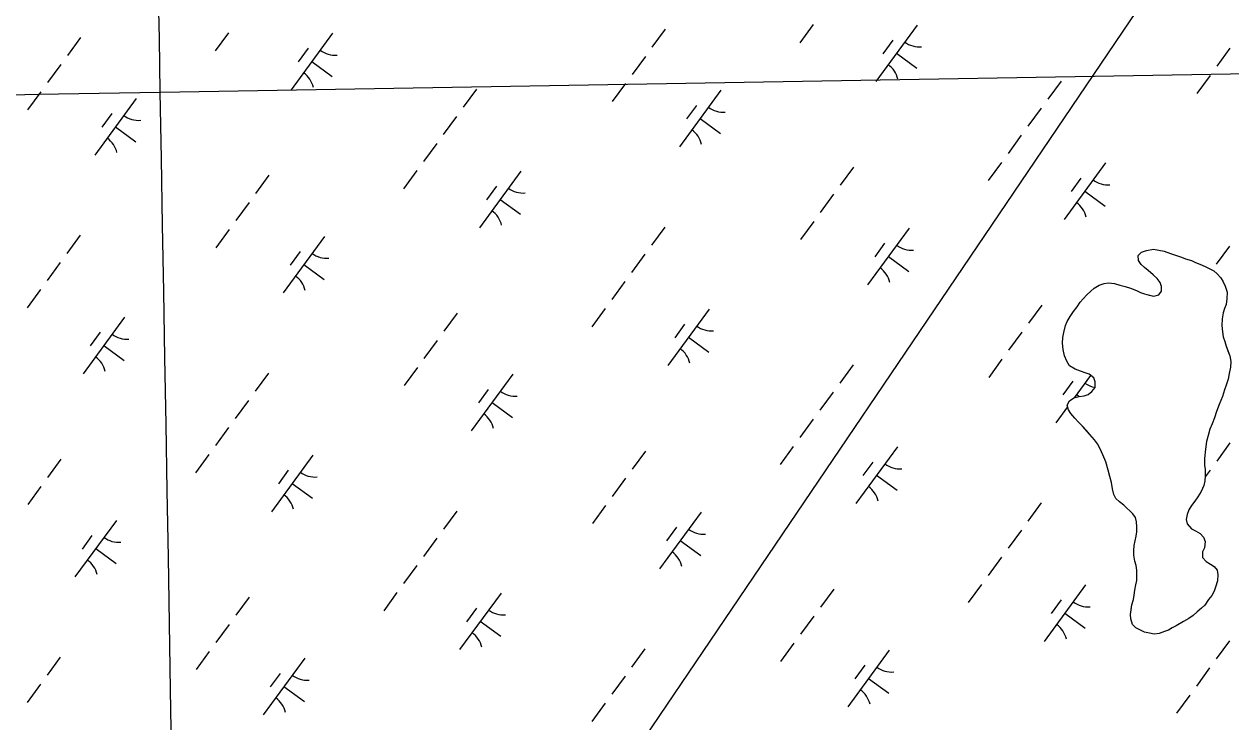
# Model space of a CAD drawing. Extents: x 3905714 to 3926767, y 183354 to 205755.
# Drawn here: x 3914682 to 3915542, y 192939 to 193436 of the extents above; entities that cross this region are included whole.
import ezdxf

# ---------------------------------------------------------------- set-up
doc = ezdxf.new("R2010")
doc.units = 0
for name, color, linetype in [('V-GRID-MAJR', 7, 'Continuous'), ('V-TOPO-SHOR', 7, 'Continuous'), ('V-UTIL-LINE', 7, 'Continuous'), ('V-WETL-SWMP', 7, 'Continuous')]:
    doc.layers.add(name, color=color, linetype=linetype)

msp = doc.modelspace()

# ---------------------------------------------------------------- linework, layer by layer
at = {"layer": 'V-GRID-MAJR'}
for points in [[(3914930.18, 184667.84), (3914884.14, 187327.39), (3914779.24, 193387.51), (3914694.62, 198275.87)], [(3911066.23, 193323.42), (3914779.24, 193387.51), (3920105.98, 193480.1), (3922587.21, 193523.5)]]:
    msp.add_spline(points, degree=3, dxfattribs=at)
at = {"layer": 'V-TOPO-SHOR'}
for points in [[(3915465.95, 193093.08), (3915462.83, 193095.44), (3915460.23, 193097.81), (3915458.94, 193100.69), (3915457.92, 193104.87), (3915457.17, 193109.32), (3915456.15, 193113.5), (3915454.87, 193118.21), (3915453.07, 193123.97), (3915451.01, 193128.94), (3915449.21, 193133.39), (3915447.14, 193136.8), (3915445.07, 193139.69), (3915441.69, 193143.62), (3915439.1, 193146.51), (3915436.5, 193149.4), (3915433.65, 193152.29), (3915431.06, 193155.18), (3915428.2, 193158.59), (3915426.65, 193161.21), (3915425.62, 193164.35), (3915427.21, 193167.47), (3915430.35, 193169.55), (3915434.28, 193170.57), (3915437.68, 193171.07), (3915440.56, 193172.1), (3915443.18, 193174.17), (3915445.55, 193177.03), (3915445.57, 193180.95), (3915444.54, 193183.83), (3915441.42, 193186.46), (3915438.56, 193187.52), (3915435.17, 193188.58), (3915431.26, 193190.17), (3915427.35, 193192.55), (3915425.28, 193195.69), (3915423.74, 193199.62), (3915422.72, 193204.06), (3915422.22, 193208.51), (3915422.51, 193212.68), (3915423.32, 193216.34), (3915424.39, 193221.29), (3915425.71, 193224.16), (3915427.82, 193227.54), (3915430.19, 193231.18), (3915432.82, 193234.56), (3915434.93, 193237.95), (3915437.04, 193240.28), (3915439.67, 193243.14), (3915442.55, 193245.74), (3915444.92, 193247.81), (3915448.32, 193249.88), (3915451.99, 193251.17), (3915455.12, 193251.67), (3915459.3, 193251.12), (3915463.21, 193250.05), (3915466.86, 193248.99), (3915470.77, 193247.92), (3915474.94, 193246.07), (3915477.81, 193244.75), (3915480.67, 193243.69), (3915484.06, 193242.88), (3915487.46, 193242.08), (3915490.85, 193243.1), (3915492.96, 193245.7), (3915492.98, 193249.1), (3915491.95, 193251.98), (3915489.88, 193254.6), (3915487.02, 193257.23), (3915483.38, 193260.39), (3915480.78, 193262.49), (3915478.45, 193264.59), (3915476.37, 193267.48), (3915476.13, 193271.13), (3915478.5, 193273.47), (3915482.16, 193274.76), (3915487.13, 193275.51), (3915491.04, 193274.96), (3915494.69, 193274.16), (3915499.38, 193272.57), (3915502.25, 193271.5), (3915507.21, 193269.91), (3915510.07, 193268.85), (3915514.24, 193267.52), (3915517.11, 193266.19), (3915520.23, 193264.87), (3915523.88, 193263.28), (3915526.75, 193261.96), (3915530.13, 193260.11), (3915532.47, 193258.01), (3915535.06, 193255.12), (3915536.88, 193252.24), (3915538.16, 193249.35), (3915539.71, 193244.91), (3915539.42, 193240.21), (3915538.87, 193236.29), (3915537.81, 193233.43), (3915536.75, 193230.3), (3915536.2, 193225.86), (3915535.91, 193221.16), (3915536.41, 193216.72)], [(3915536.41, 193216.72), (3915536.91, 193213.06), (3915537.93, 193209.92), (3915538.96, 193206.52), (3915540.24, 193203.12), (3915541.53, 193199.71), (3915542.29, 193195.53), (3915542, 193191.61), (3915541.19, 193186.92), (3915540.39, 193183), (3915539.05, 193178.57), (3915537.73, 193175.45), (3915536.4, 193170.49), (3915534.01, 193165.02), (3915532.15, 193159.81), (3915530.56, 193155.38), (3915528.97, 193151.21), (3915527.38, 193147.3), (3915526.05, 193142.87), (3915524.98, 193138.43), (3915524.16, 193132.95), (3915523.6, 193126.43), (3915523.57, 193121.73), (3915524.08, 193118.59), (3915524.05, 193114.15), (3915523.77, 193110.5), (3915522.97, 193107.11), (3915521.11, 193102.94), (3915518.74, 193099.03), (3915516.63, 193095.91), (3915514.26, 193092.79), (3915512.42, 193089.93), (3915511.09, 193086.54), (3915510.55, 193082.89), (3915511.05, 193079.75), (3915514.17, 193076.34), (3915517.03, 193074.75), (3915520.42, 193072.91), (3915522.75, 193070.28), (3915524.04, 193067.14), (3915523.49, 193062.7), (3915522.17, 193059.84), (3915522.15, 193055.92), (3915524.74, 193053.03), (3915527.86, 193051.19), (3915530.46, 193049.34), (3915532.54, 193046.72), (3915533.04, 193043.58), (3915532.75, 193039.14), (3915531.42, 193034.71), (3915530.36, 193031.85), (3915528.77, 193028.72), (3915526.41, 193025.86), (3915523.77, 193021.96), (3915521.41, 193019.62), (3915518.26, 193017.03), (3915515.37, 193014.43), (3915512.23, 193012.36), (3915508.56, 193010.29), (3915503.32, 193007.19), (3915500.43, 193005.64), (3915497.81, 193004.09), (3915494.93, 193003.06), (3915491.27, 193001.78), (3915487.61, 193001.28), (3915484.22, 193001.82), (3915480.83, 193002.62), (3915477.96, 193003.94), (3915474.58, 193005.79), (3915472.24, 193008.16), (3915470.96, 193012.08), (3915470.72, 193015.22), (3915471.26, 193018.61), (3915471.8, 193022), (3915472.87, 193025.91), (3915473.41, 193029.05), (3915473.95, 193032.44), (3915474.5, 193036.35), (3915475.3, 193039.48), (3915475.32, 193042.88), (3915475.34, 193046.79), (3915474.84, 193050.19), (3915473.81, 193053.33), (3915473.05, 193057.51), (3915473.07, 193060.91), (3915473.35, 193064.3), (3915474.16, 193067.69), (3915474.7, 193071.08), (3915475.24, 193074.22), (3915475.26, 193077.61), (3915475.02, 193081.27), (3915474.25, 193084.41), (3915472.44, 193087.03), (3915465.95, 193093.08)]]:
    msp.add_lwpolyline(points, dxfattribs=at)
at = {"layer": 'V-UTIL-LINE'}
msp.add_lwpolyline([(3920382.72, 200123.13), (3919431.34, 198911.04), (3917639.74, 196643.01), (3912670.96, 189304.15), (3911629.35, 187953.28)], dxfattribs=at)
at = {"layer": 'V-WETL-SWMP'}
for p, q in [((3915139.15, 193432.43), (3915129.7, 193419.52)), ((3915244.57, 193435.72), (3915235.11, 193422.81)), ((3915318.75, 193435.39), (3915289.2, 193395.06)), ((3914722.48, 193426.6), (3914713.02, 193413.7)), ((3914827.89, 193429.89), (3914818.44, 193416.99)), ((3914902.08, 193429.57), (3914872.53, 193389.23)), ((3915301.3, 193424.62), (3915294.2, 193414.94)), ((3914884.62, 193418.8), (3914877.53, 193409.12)), ((3915303.97, 193415.23), (3915318.49, 193404.59)), ((3915541.64, 193418.89), (3915532.19, 193405.99)), ((3914708.3, 193407.24), (3914698.84, 193394.34)), ((3914887.3, 193409.4), (3914901.82, 193398.76)), ((3915124.97, 193413.07), (3915115.51, 193400.16)), ((3915527.46, 193399.53), (3915518, 193386.63)), ((3915004.62, 193389.67), (3914995.17, 193376.76)), ((3915110.79, 193393.71), (3915101.33, 193380.8)), ((3915178.79, 193388.88), (3915149.24, 193348.54)), ((3915421.3, 193395.49), (3915411.84, 193382.59)), ((3914694.11, 193387.88), (3914684.66, 193374.98)), ((3914762.12, 193383.05), (3914732.57, 193342.72)), ((3914744.67, 193372.28), (3914737.58, 193362.6)), ((3915161.34, 193378.11), (3915154.25, 193368.43)), ((3915407.11, 193376.13), (3915397.66, 193363.23)), ((3914747.35, 193362.88), (3914761.87, 193352.25)), ((3914990.44, 193370.31), (3914980.98, 193357.4)), ((3915164.02, 193368.71), (3915178.54, 193358.07)), ((3915392.93, 193356.77), (3915383.47, 193343.87)), ((3914976.26, 193350.95), (3914966.8, 193338.04)), ((3915378.74, 193337.41), (3915369.29, 193324.51)), ((3915452.93, 193337.09), (3915423.38, 193296.75)), ((3914962.07, 193331.59), (3914952.62, 193318.68)), ((3915036.25, 193331.26), (3915006.7, 193290.93)), ((3915273.33, 193334.12), (3915263.88, 193321.22)), ((3914856.66, 193328.3), (3914847.2, 193315.39)), ((3915018.8, 193320.49), (3915011.71, 193310.81)), ((3915435.48, 193326.32), (3915428.38, 193316.64)), ((3915259.15, 193314.76), (3915249.69, 193301.86)), ((3915438.15, 193316.92), (3915452.67, 193306.28)), ((3914842.48, 193308.94), (3914833.02, 193296.03)), ((3915021.48, 193311.09), (3915036, 193300.46)), ((3915244.96, 193295.4), (3915235.51, 193282.5)), ((3914722.13, 193285.54), (3914712.67, 193272.63)), ((3914828.29, 193289.58), (3914818.84, 193276.67)), ((3915138.8, 193291.36), (3915129.35, 193278.46)), ((3915312.97, 193290.57), (3915283.42, 193250.24)), ((3914896.3, 193284.75), (3914866.75, 193244.41)), ((3915295.52, 193279.8), (3915288.43, 193270.12)), ((3915541.29, 193277.83), (3915531.84, 193264.92)), ((3914878.85, 193273.98), (3914871.76, 193264.3)), ((3915124.62, 193272), (3915115.16, 193259.1)), ((3915298.2, 193270.4), (3915312.72, 193259.77)), ((3915476.13, 193271.13), (3915478.5, 193273.47)), ((3915476.37, 193267.48), (3915476.13, 193271.13)), ((3915478.5, 193273.47), (3915482.16, 193274.76)), ((3915482.16, 193274.76), (3915487.13, 193275.51)), ((3915487.13, 193275.51), (3915491.04, 193274.96)), ((3915491.04, 193274.96), (3915494.69, 193274.16)), ((3915494.69, 193274.16), (3915499.39, 193272.57)), ((3915499.39, 193272.57), (3915502.25, 193271.5)), ((3915502.25, 193271.5), (3915507.21, 193269.91)), ((3915507.21, 193269.91), (3915510.07, 193268.85)), ((3915510.07, 193268.85), (3915514.24, 193267.52)), ((3914707.95, 193266.18), (3914698.49, 193253.27)), ((3914881.53, 193264.58), (3914896.05, 193253.94)), ((3915478.45, 193264.59), (3915476.37, 193267.48)), ((3915480.78, 193262.49), (3915478.45, 193264.59)), ((3915483.38, 193260.38), (3915480.78, 193262.49)), ((3915487.02, 193257.23), (3915483.38, 193260.38)), ((3915514.24, 193267.52), (3915517.11, 193266.19)), ((3915517.11, 193266.19), (3915520.23, 193264.87)), ((3915520.23, 193264.87), (3915523.88, 193263.28)), ((3915523.88, 193263.28), (3915526.75, 193261.96)), ((3915526.75, 193261.96), (3915530.13, 193260.11)), ((3915530.13, 193260.11), (3915532.47, 193258.01)), ((3915110.43, 193252.64), (3915100.98, 193239.74)), ((3915448.32, 193249.88), (3915451.99, 193251.17)), ((3915451.99, 193251.17), (3915455.12, 193251.67)), ((3915455.12, 193251.67), (3915459.3, 193251.12)), ((3915459.3, 193251.12), (3915463.21, 193250.05)), ((3915489.88, 193254.6), (3915487.02, 193257.23)), ((3915491.95, 193251.98), (3915489.88, 193254.6)), ((3915492.98, 193249.1), (3915491.95, 193251.98)), ((3915532.47, 193258.01), (3915535.06, 193255.12)), ((3915535.06, 193255.12), (3915536.88, 193252.24)), ((3915536.88, 193252.24), (3915538.16, 193249.35)), ((3914693.76, 193246.82), (3914684.31, 193233.91)), ((3915437.04, 193240.28), (3915439.67, 193243.14)), ((3915439.67, 193243.14), (3915442.55, 193245.74)), ((3915442.55, 193245.74), (3915444.92, 193247.81)), ((3915444.92, 193247.81), (3915448.32, 193249.88)), ((3915463.21, 193250.05), (3915466.86, 193248.99)), ((3915466.86, 193248.99), (3915470.77, 193247.92)), ((3915470.77, 193247.92), (3915474.94, 193246.07)), ((3915474.94, 193246.07), (3915477.81, 193244.75)), ((3915477.81, 193244.75), (3915480.67, 193243.68)), ((3915480.67, 193243.68), (3915487.45, 193242.08)), ((3915487.45, 193242.08), (3915490.85, 193243.1)), ((3915490.85, 193243.1), (3915492.96, 193245.7)), ((3915492.96, 193245.7), (3915492.98, 193249.1)), ((3915538.16, 193249.35), (3915539.71, 193244.91)), ((3915539.71, 193244.91), (3915539.42, 193240.21)), ((3915407.51, 193235.82), (3915398.06, 193222.91)), ((3915430.19, 193231.18), (3915432.83, 193234.56)), ((3915432.83, 193234.56), (3915434.93, 193237.95)), ((3915434.93, 193237.95), (3915437.04, 193240.28)), ((3915538.87, 193236.29), (3915537.81, 193233.43)), ((3915539.42, 193240.21), (3915538.87, 193236.29)), ((3914753.76, 193227.13), (3914724.21, 193186.8)), ((3914990.84, 193229.99), (3914981.38, 193217.08)), ((3915096.25, 193233.28), (3915086.79, 193220.38)), ((3915170.43, 193232.95), (3915140.88, 193192.62)), ((3915425.71, 193224.16), (3915427.82, 193227.54)), ((3915427.82, 193227.54), (3915430.19, 193231.18)), ((3915536.2, 193225.86), (3915535.91, 193221.16)), ((3915536.75, 193230.3), (3915536.2, 193225.86)), ((3915537.81, 193233.43), (3915536.75, 193230.3)), ((3915152.98, 193222.19), (3915145.89, 193212.51)), ((3915423.32, 193216.34), (3915424.39, 193221.29)), ((3915424.39, 193221.29), (3915425.71, 193224.16)), ((3915535.91, 193221.16), (3915536.41, 193216.72)), ((3915536.41, 193216.72), (3915536.91, 193213.06)), ((3914736.31, 193216.36), (3914729.22, 193206.68)), ((3914976.65, 193210.63), (3914967.2, 193197.72)), ((3915155.66, 193212.79), (3915170.18, 193202.15)), ((3915393.33, 193216.46), (3915383.87, 193203.55)), ((3915422.23, 193208.51), (3915422.51, 193212.68)), ((3915422.72, 193204.06), (3915422.23, 193208.51)), ((3915422.51, 193212.68), (3915423.32, 193216.34)), ((3915536.91, 193213.06), (3915537.93, 193209.92)), ((3915537.93, 193209.92), (3915538.96, 193206.52)), ((3914738.99, 193206.96), (3914753.51, 193196.32)), ((3915423.74, 193199.62), (3915422.72, 193204.06)), ((3915425.28, 193195.69), (3915423.74, 193199.62)), ((3915538.96, 193206.52), (3915541.53, 193199.71)), ((3915541.53, 193199.71), (3915542.29, 193195.53)), ((3914962.47, 193191.27), (3914953.01, 193178.36)), ((3915272.98, 193193.06), (3915263.53, 193180.15)), ((3915379.14, 193197.1), (3915369.69, 193184.19)), ((3915427.35, 193192.55), (3915425.28, 193195.69)), ((3915431.26, 193190.17), (3915427.35, 193192.55)), ((3915542, 193191.61), (3915541.19, 193186.92)), ((3915542.29, 193195.53), (3915542, 193191.61)), ((3914856.31, 193187.23), (3914846.85, 193174.33)), ((3915030.48, 193186.44), (3915000.93, 193146.11)), ((3915442.33, 193185.69), (3915430.54, 193169.6)), ((3915435.17, 193188.58), (3915431.26, 193190.17)), ((3915438.56, 193187.52), (3915435.17, 193188.58)), ((3915441.42, 193186.46), (3915438.56, 193187.52)), ((3915444.54, 193183.83), (3915441.42, 193186.46)), ((3915445.57, 193180.95), (3915444.54, 193183.83)), ((3915540.39, 193183), (3915539.06, 193178.57)), ((3915541.19, 193186.92), (3915540.39, 193183)), ((3915013.03, 193175.67), (3915005.93, 193165.99)), ((3915258.8, 193173.7), (3915249.34, 193160.79)), ((3915429.7, 193181.5), (3915422.61, 193171.82)), ((3915440.56, 193172.1), (3915443.18, 193174.17)), ((3915443.18, 193174.17), (3915445.55, 193177.03)), ((3915445.55, 193177.03), (3915445.57, 193180.95)), ((3915537.73, 193175.45), (3915536.4, 193170.49)), ((3915539.06, 193178.57), (3915537.73, 193175.45)), ((3914842.13, 193167.87), (3914832.67, 193154.97)), ((3915015.7, 193166.27), (3915030.22, 193155.63)), ((3915425.62, 193164.35), (3915427.21, 193167.47)), ((3915427.21, 193167.47), (3915430.35, 193169.55)), ((3915430.35, 193169.55), (3915434.28, 193170.57)), ((3915432.38, 193172.1), (3915434.44, 193170.59)), ((3915434.28, 193170.57), (3915437.68, 193171.07)), ((3915437.68, 193171.07), (3915440.56, 193172.1)), ((3915534.01, 193165.02), (3915532.16, 193159.81)), ((3915536.4, 193170.49), (3915534.01, 193165.02)), ((3915425.96, 193163.33), (3915417.6, 193151.93)), ((3915426.65, 193161.21), (3915425.62, 193164.35)), ((3915428.2, 193158.59), (3915426.65, 193161.21)), ((3915431.05, 193155.18), (3915428.2, 193158.59)), ((3915532.16, 193159.81), (3915530.56, 193155.38)), ((3914827.94, 193148.51), (3914818.48, 193135.61)), ((3915244.61, 193154.34), (3915235.16, 193141.43)), ((3915433.65, 193152.29), (3915431.05, 193155.18)), ((3915436.5, 193149.4), (3915433.65, 193152.29)), ((3915441.7, 193143.62), (3915436.5, 193149.4)), ((3915528.97, 193151.21), (3915527.38, 193147.3)), ((3915530.56, 193155.38), (3915528.97, 193151.21)), ((3915445.07, 193139.69), (3915441.7, 193143.62)), ((3915447.14, 193136.8), (3915445.07, 193139.69)), ((3915526.05, 193142.87), (3915524.98, 193138.43)), ((3915527.38, 193147.3), (3915526.05, 193142.87)), ((3915125.02, 193131.69), (3915115.56, 193118.78)), ((3915230.43, 193134.98), (3915220.97, 193122.07)), ((3915304.61, 193134.65), (3915275.06, 193094.32)), ((3915449.21, 193133.39), (3915447.14, 193136.8)), ((3915451.01, 193128.94), (3915449.21, 193133.39)), ((3915524.16, 193132.95), (3915523.6, 193126.43)), ((3915524.98, 193138.43), (3915524.16, 193132.95)), ((3915541.69, 193137.51), (3915532.24, 193124.6)), ((3914708.35, 193125.86), (3914698.89, 193112.95)), ((3914813.76, 193129.15), (3914804.3, 193116.25)), ((3914887.94, 193128.82), (3914858.39, 193088.49)), ((3915287.16, 193123.88), (3915280.07, 193114.2)), ((3915453.07, 193123.97), (3915451.01, 193128.94)), ((3915454.87, 193118.21), (3915453.07, 193123.97)), ((3915523.6, 193126.43), (3915523.57, 193121.73)), ((3914870.49, 193118.06), (3914863.4, 193108.38)), ((3915289.84, 193114.48), (3915304.36, 193103.84)), ((3915456.14, 193113.5), (3915454.87, 193118.21)), ((3915457.16, 193109.32), (3915456.14, 193113.5)), ((3915523.57, 193121.73), (3915524.08, 193118.59)), ((3915524.05, 193114.15), (3915523.77, 193110.5)), ((3915527.51, 193118.15), (3915523.99, 193113.35)), ((3915524.08, 193118.59), (3915524.05, 193114.15)), ((3914694.16, 193106.5), (3914684.71, 193093.59)), ((3914873.17, 193108.66), (3914887.69, 193098.02)), ((3915110.83, 193112.33), (3915101.38, 193099.42)), ((3915457.92, 193104.88), (3915457.16, 193109.32)), ((3915458.94, 193100.69), (3915457.92, 193104.88)), ((3915522.97, 193107.11), (3915521.11, 193102.94)), ((3915523.77, 193110.5), (3915522.97, 193107.11)), ((3915460.23, 193097.81), (3915458.94, 193100.69)), ((3915462.83, 193095.44), (3915460.23, 193097.81)), ((3915518.74, 193099.03), (3915516.63, 193095.91)), ((3915521.11, 193102.94), (3915518.74, 193099.03)), ((3914990.49, 193088.93), (3914981.03, 193076.02)), ((3915096.65, 193092.97), (3915087.19, 193080.06)), ((3915164.66, 193088.13), (3915135.11, 193047.8)), ((3915407.16, 193094.75), (3915397.71, 193081.84)), ((3915465.95, 193093.07), (3915462.83, 193095.44)), ((3915472.44, 193087.03), (3915465.95, 193093.07)), ((3915512.42, 193089.93), (3915511.09, 193086.54)), ((3915514.26, 193092.79), (3915512.42, 193089.93)), ((3915516.63, 193095.91), (3915514.26, 193092.79)), ((3914747.99, 193082.31), (3914718.44, 193041.98)), ((3915474.26, 193084.41), (3915472.44, 193087.03)), ((3915475.02, 193081.27), (3915474.26, 193084.41)), ((3915475.26, 193077.61), (3915475.02, 193081.27)), ((3915511.09, 193086.54), (3915510.55, 193082.89)), ((3915510.55, 193082.89), (3915511.05, 193079.75)), ((3915511.05, 193079.75), (3915514.17, 193076.34)), ((3914730.53, 193071.54), (3914723.44, 193061.86)), ((3915147.21, 193077.37), (3915140.11, 193067.69)), ((3915392.98, 193075.39), (3915383.52, 193062.48)), ((3915474.16, 193067.69), (3915474.7, 193071.08)), ((3915474.7, 193071.08), (3915475.24, 193074.22)), ((3915475.24, 193074.22), (3915475.26, 193077.61)), ((3915514.17, 193076.34), (3915517.03, 193074.75)), ((3915517.03, 193074.75), (3915520.42, 193072.91)), ((3915520.42, 193072.91), (3915522.75, 193070.28)), ((3914733.21, 193062.14), (3914747.73, 193051.5)), ((3914976.3, 193069.57), (3914966.85, 193056.66)), ((3915149.88, 193067.97), (3915164.4, 193057.33)), ((3915473.07, 193060.91), (3915473.35, 193064.3)), ((3915473.35, 193064.3), (3915474.16, 193067.69)), ((3915523.49, 193062.7), (3915522.17, 193059.84)), ((3915522.75, 193070.28), (3915524.04, 193067.14)), ((3915524.04, 193067.14), (3915523.49, 193062.7)), ((3915378.79, 193056.03), (3915369.34, 193043.12)), ((3915473.05, 193057.51), (3915473.07, 193060.91)), ((3915473.81, 193053.33), (3915473.05, 193057.51)), ((3915474.84, 193050.19), (3915473.81, 193053.33)), ((3915522.17, 193059.84), (3915522.15, 193055.92)), ((3915522.15, 193055.92), (3915524.74, 193053.03)), ((3914962.12, 193050.21), (3914952.66, 193037.3)), ((3915475.34, 193046.79), (3915474.84, 193050.19)), ((3915475.3, 193039.48), (3915475.34, 193046.79)), ((3915524.74, 193053.03), (3915527.86, 193051.19)), ((3915527.86, 193051.19), (3915530.46, 193049.34)), ((3915530.46, 193049.34), (3915532.54, 193046.72)), ((3915532.54, 193046.72), (3915533.04, 193043.58)), ((3915364.61, 193036.67), (3915355.15, 193023.76)), ((3915438.79, 193036.34), (3915409.24, 192996.01)), ((3915473.95, 193032.44), (3915474.5, 193036.35)), ((3915474.5, 193036.35), (3915475.3, 193039.48)), ((3915532.75, 193039.14), (3915531.42, 193034.71)), ((3915533.04, 193043.58), (3915532.75, 193039.14)), ((3914842.52, 193027.55), (3914833.07, 193014.65)), ((3914947.94, 193030.85), (3914938.48, 193017.94)), ((3915022.12, 193030.52), (3914992.57, 192990.18)), ((3915259.2, 193033.38), (3915249.74, 193020.47)), ((3915472.87, 193025.91), (3915473.41, 193029.04)), ((3915473.41, 193029.04), (3915473.95, 193032.44)), ((3915528.78, 193028.72), (3915526.41, 193025.86)), ((3915530.36, 193031.85), (3915528.78, 193028.72)), ((3915531.42, 193034.71), (3915530.36, 193031.85)), ((3915004.67, 193019.75), (3914997.57, 193010.07)), ((3915421.34, 193025.58), (3915414.25, 193015.9)), ((3915470.72, 193015.22), (3915471.8, 193022)), ((3915471.8, 193022), (3915472.87, 193025.91)), ((3915521.41, 193019.62), (3915518.26, 193017.03)), ((3915523.77, 193021.96), (3915521.41, 193019.62)), ((3915526.41, 193025.86), (3915523.77, 193021.96)), ((3915007.34, 193010.35), (3915021.86, 192999.71)), ((3915245.01, 193014.02), (3915235.56, 193001.11)), ((3915424.02, 193016.18), (3915438.54, 193005.54)), ((3915470.96, 193012.08), (3915470.72, 193015.22)), ((3915472.24, 193008.16), (3915470.96, 193012.08)), ((3915508.56, 193010.29), (3915503.32, 193007.19)), ((3915512.23, 193012.36), (3915508.56, 193010.29)), ((3915515.37, 193014.43), (3915512.23, 193012.36)), ((3915518.26, 193017.03), (3915515.37, 193014.43)), ((3914828.34, 193008.19), (3914818.88, 192995.29)), ((3915474.58, 193005.79), (3915472.24, 193008.16)), ((3915477.96, 193003.94), (3915474.58, 193005.79)), ((3915480.83, 193002.62), (3915477.96, 193003.94)), ((3915484.22, 193001.82), (3915480.83, 193002.62)), ((3915487.61, 193001.28), (3915484.22, 193001.82)), ((3915491.27, 193001.78), (3915487.61, 193001.28)), ((3915494.93, 193003.06), (3915491.27, 193001.78)), ((3915497.81, 193004.09), (3915494.93, 193003.06)), ((3915500.43, 193005.64), (3915497.81, 193004.09)), ((3915503.32, 193007.19), (3915500.43, 193005.64)), ((3915230.83, 192994.66), (3915221.37, 192981.75)), ((3915541.34, 192996.45), (3915531.89, 192983.54)), ((3914707.99, 192984.8), (3914698.54, 192971.89)), ((3914814.16, 192988.83), (3914804.7, 192975.93)), ((3915124.67, 192990.62), (3915115.21, 192977.71)), ((3915298.84, 192989.83), (3915269.29, 192949.49)), ((3914882.17, 192984), (3914852.62, 192943.67)), ((3915281.39, 192979.06), (3915274.29, 192969.38)), ((3915527.16, 192977.09), (3915517.7, 192964.18)), ((3914864.71, 192973.24), (3914857.62, 192963.56)), ((3915110.48, 192971.26), (3915101.03, 192958.35)), ((3915284.06, 192969.66), (3915298.58, 192959.02)), ((3914693.81, 192965.44), (3914684.35, 192952.53)), ((3914867.39, 192963.84), (3914881.91, 192953.2)), ((3915096.3, 192951.9), (3915086.84, 192938.99)), ((3915512.97, 192957.73), (3915503.52, 192944.82))]:
    msp.add_line(p, q, dxfattribs=at)
for centre, start, end in [((3915320.49, 193437.37), 232.99998, 274.54364), ((3914903.82, 193431.54), 232.99998, 274.54364), ((3915287.84, 193392.8), 12.99998, 54.54364), ((3914871.17, 193386.98), 12.99998, 54.54364), ((3915180.53, 193390.85), 232.99998, 274.54364), ((3914763.86, 193385.03), 232.99998, 274.54364), ((3914731.21, 193340.46), 12.99998, 54.54364), ((3915147.89, 193346.29), 12.99998, 54.54364), ((3915454.67, 193339.06), 232.99998, 274.54364), ((3915038, 193333.24), 232.99998, 274.54364), ((3915005.35, 193288.67), 12.99998, 54.54364), ((3915422.02, 193294.5), 12.99998, 54.54364), ((3915314.71, 193292.54), 232.99998, 274.54364), ((3914898.04, 193286.72), 232.99998, 274.54364), ((3915282.07, 193247.98), 12.99998, 54.54364), ((3914865.39, 193242.16), 12.99998, 54.54364), ((3915172.18, 193234.93), 232.99998, 274.54364), ((3914755.5, 193229.1), 232.99998, 274.54364), ((3915139.53, 193190.37), 12.99998, 54.54364), ((3914722.85, 193184.54), 12.99998, 54.54364), ((3915032.22, 193188.41), 232.99998, 274.54364), ((3915448.89, 193194.24), 232.99998, 258.82979), ((3914999.57, 193143.85), 12.99998, 54.54364), ((3915306.35, 193136.62), 232.99998, 274.54364), ((3914889.68, 193130.8), 232.99998, 274.54364), ((3915273.71, 193092.06), 12.99998, 54.54364), ((3914857.03, 193086.24), 12.99998, 54.54364), ((3915166.4, 193090.11), 232.99998, 274.54364), ((3914749.73, 193084.28), 232.99998, 274.54364), ((3914717.08, 193039.72), 12.99998, 54.54364), ((3915133.75, 193045.55), 12.99998, 54.54364), ((3915440.53, 193038.32), 232.99998, 274.54364), ((3915023.86, 193032.49), 232.99998, 274.54364), ((3914991.21, 192987.93), 12.99998, 54.54364), ((3915407.89, 192993.75), 12.99998, 54.54364), ((3915300.58, 192991.8), 232.99998, 274.54364), ((3914883.91, 192985.98), 232.99998, 274.54364), ((3915267.93, 192947.24), 12.99998, 54.54364), ((3914851.26, 192941.41), 12.99998, 54.54364)]:
    msp.add_arc(centre, 17.62, start, end, dxfattribs=at)

doc.saveas('drawing.dxf')
